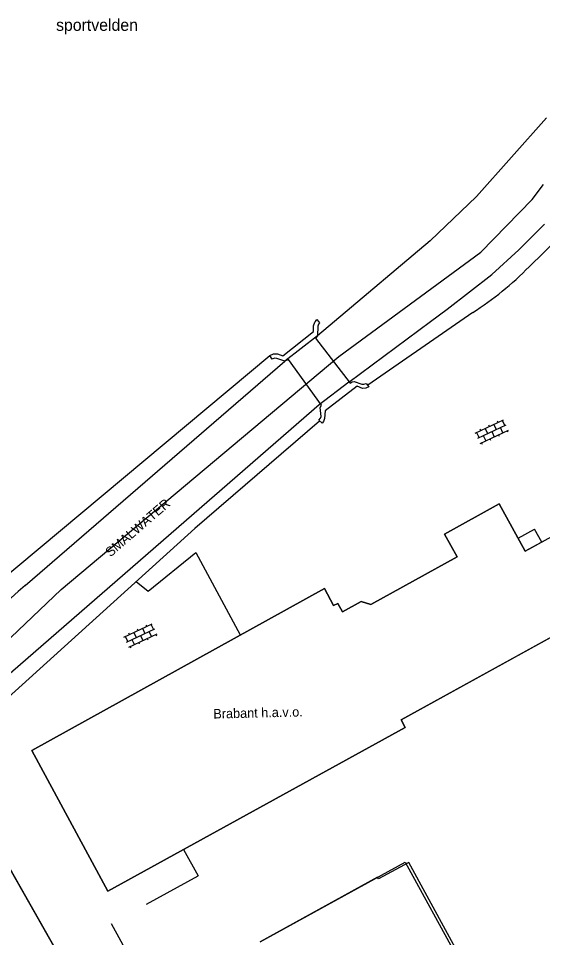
# Model space of a CAD drawing. Extents: x 148816 to 151297, y 399515 to 402500.
# Drawn here: x 150204.2 to 150259.5, y 400185 to 400282 of the extents above; entities that cross this region are included whole.
import ezdxf

# ---------------------------------------------------------------- set-up
doc = ezdxf.new("R2010")
doc.units = 0
for name, color, linetype in [('B01 Hoofdgebouw  [D] Norm', 7, 'Continuous'), ('B01 Hoofdgebouw  [T] Norm', 7, 'Continuous'), ('B01 hoofgebouw', 7, 'Continuous'), ('G01 perceelsgrens', 7, 'Continuous'), ('G02 sectiegrens', 7, 'Continuous'), ('S02 Open verharding  Norm', 7, 'Continuous'), ('T09 Insteek water  [T] Norm', 7, 'Continuous'), ('V00 Kant verharding algemeen  [T] Norm', 7, 'Continuous'), ('V06 Kant onverhard  [T] Gem', 7, 'Continuous'), ('Z19 Overige Tekst  [Tekst] Gem', 7, 'Continuous')]:
    doc.layers.add(name, color=color, linetype=linetype)

msp = doc.modelspace()

# ---------------------------------------------------------------- linework, layer by layer
at = {"layer": 'B01 Hoofdgebouw  [D] Norm'}
for p, q in [((150221.62, 400194.323), (150223.144, 400191.551)), ((150229.715, 400184.6), (150244.997, 400193)), ((150244.997, 400193), (150251.392, 400181.365)), ((150217.707, 400188.562), (150223.144, 400191.551))]:
    msp.add_line(p, q, dxfattribs=at)
at = {"layer": 'B01 Hoofdgebouw  [T] Norm'}
for p, q in [((150254.94, 400230.76), (150249.16, 400227.57)), ((150257.69, 400225.77), (150254.94, 400230.76)), ((150264.01, 400229.25), (150257.69, 400225.77)), ((150249.16, 400227.57), (150250.49, 400225.17)), ((150250.49, 400225.17), (150241.39, 400220.16)), ((150236.49, 400221.86), (150205.6, 400204.77)), ((150237.45, 400220.04), (150236.49, 400221.86)), ((150244.58, 400207.99), (150268.47, 400221.16)), ((150237.9, 400220.27), (150237.45, 400220.04)), ((150238.38, 400219.39), (150237.9, 400220.27)), ((150240.35, 400220.48), (150238.38, 400219.39)), ((150241.39, 400220.16), (150240.35, 400220.48)), ((150213.63, 400189.93), (150245.02, 400207.19)), ((150245.02, 400207.19), (150244.58, 400207.99)), ((150205.6, 400204.77), (150213.63, 400189.93))]:
    msp.add_line(p, q, dxfattribs=at)
at = {"layer": 'B01 hoofgebouw'}
for points in [[(150213.63, 400189.93), (150205.6, 400204.77), (150236.49, 400221.86), (150237.45, 400220.04), (150237.9, 400220.27), (150238.38, 400219.39), (150240.35, 400220.48), (150241.39, 400220.16), (150250.49, 400225.17), (150249.16, 400227.57), (150254.94, 400230.76), (150257.69, 400225.77), (150264.01, 400229.25), (150268.47, 400221.16), (150244.58, 400207.99), (150245.02, 400207.19), (150213.63, 400189.93)], [(150251.636, 400181.537), (150245.398, 400192.967), (150242.196, 400191.219), (150242.089, 400191.417), (150229.716, 400184.601)]]:
    msp.add_lwpolyline(points, dxfattribs=at)
at = {"layer": 'G01 perceelsgrens'}
msp.add_lwpolyline([(150194.316, 400208.055), (150208.202, 400183.639), (150234.853, 400136.45), (150246.293, 400116.321)], dxfattribs=at)
at = {"layer": 'G02 sectiegrens'}
msp.add_lwpolyline([(150194.316, 400208.055), (150208.71, 400221.75), (150238.01, 400246.3), (150252.98, 400257.3), (150258.42, 400262.88), (150259.605, 400264.461)], dxfattribs=at)
at = {"layer": 'S02 Open verharding  Norm'}
for p, q in [((150252.411, 400238.233), (150255.396, 400239.638)), ((150254.356, 400239.149), (150254.611, 400238.606)), ((150254.808, 400239.362), (150254.744, 400239.497)), ((150255.261, 400239.575), (150255.516, 400239.032)), ((150252.546, 400238.297), (150252.802, 400237.754)), ((150252.666, 400237.69), (150255.652, 400239.096)), ((150252.922, 400237.148), (150255.907, 400238.553)), ((150252.999, 400238.51), (150252.935, 400238.646)), ((150253.451, 400238.723), (150253.707, 400238.18)), ((150253.904, 400238.936), (150253.84, 400239.072)), ((150254.159, 400238.393), (150254.414, 400237.85)), ((150255.319, 400238.276), (150255.064, 400238.819)), ((150255.772, 400238.489), (150255.836, 400238.353)), ((150253.057, 400237.211), (150253.121, 400237.076)), ((150253.254, 400237.967), (150253.51, 400237.424)), ((150253.962, 400237.637), (150254.026, 400237.501)), ((150254.867, 400238.063), (150254.931, 400237.927)), ((150215.33, 400216.731), (150218.315, 400218.136)), ((150217.727, 400217.86), (150217.663, 400217.995)), ((150218.18, 400218.073), (150218.435, 400217.53)), ((150215.585, 400216.188), (150218.571, 400217.594)), ((150215.841, 400215.646), (150218.826, 400217.051)), ((150215.918, 400217.008), (150215.854, 400217.144)), ((150216.37, 400217.221), (150216.626, 400216.678)), ((150216.823, 400217.434), (150216.759, 400217.57)), ((150217.078, 400216.891), (150217.333, 400216.348)), ((150217.275, 400217.647), (150217.53, 400217.104)), ((150218.238, 400216.774), (150217.983, 400217.317)), ((150218.691, 400216.987), (150218.755, 400216.851)), ((150215.465, 400216.795), (150215.721, 400216.252)), ((150216.173, 400216.465), (150216.429, 400215.922)), ((150216.881, 400216.135), (150216.945, 400215.999)), ((150217.786, 400216.561), (150217.85, 400216.425)), ((150215.976, 400215.709), (150216.04, 400215.574))]:
    msp.add_line(p, q, dxfattribs=at)
at = {"layer": 'T09 Insteek water  [T] Norm'}
for p, q in [((150259.91, 400271.48), (150252.54, 400263.18)), ((150252.54, 400263.18), (150247.64, 400258.5)), ((150256.99, 400257.56), (150259.7, 400260.27)), ((150261.19, 400258.8), (150258.1, 400255.78)), ((150247.64, 400258.5), (150237.54, 400250)), ((150254.17, 400254.97), (150256.99, 400257.56)), ((150249.43, 400251.29), (150254.17, 400254.97)), ((150247.695, 400250), (150249.43, 400251.29)), ((150252.14, 400250.95), (150250.77, 400250)), ((150237.54, 400250), (150235.77, 400248.51)), ((150239.08, 400243.59), (150247.695, 400250)), ((150250.77, 400250), (150241.07, 400243.28)), ((150201.19, 400221.75), (150230.71, 400246.42)), ((150204.89, 400222.17), (150232.3, 400245.81)), ((150235.93, 400241.22), (150200.91, 400210.81)), ((150235.95, 400239.51), (150222.8, 400228.19)), ((150222.8, 400228.19), (150193.34, 400201.53))]:
    msp.add_line(p, q, dxfattribs=at)
for centre, radius, start, end in [((150233.334, 400280.248), 34.814, 302.69587, 315.34692), ((150369.439, 400038.59), 246.532, 131.87091, 139.16281)]:
    msp.add_arc(centre, radius, start, end, dxfattribs=at)
at = {"layer": 'V00 Kant verharding algemeen  [T] Norm'}
for p, q in [((150235.33, 400249.55), (150235.48, 400249.94)), ((150235.48, 400249.94), (150235.531, 400250)), ((150235.531, 400250), (150235.7, 400250.2)), ((150235.7, 400250.2), (150235.865, 400250)), ((150235.96, 400249.88), (150235.85, 400249.73)), ((150235.865, 400250), (150235.96, 400249.88)), ((150232.1, 400246.39), (150235.35, 400248.95)), ((150235.35, 400248.95), (150235.33, 400249.55)), ((150235.78, 400249.51), (150235.77, 400248.51)), ((150235.85, 400249.73), (150235.78, 400249.51)), ((150235.77, 400248.51), (150235.55, 400248.24)), ((150235.55, 400248.24), (150239.2, 400243.51)), ((150230.71, 400246.42), (150231.12, 400246.6)), ((150230.98, 400246.05), (150230.71, 400246.42)), ((150231.22, 400246.15), (150230.98, 400246.05)), ((150231.12, 400246.6), (150231.53, 400246.59)), ((150231.45, 400246.11), (150231.22, 400246.15)), ((150232.3, 400245.81), (150231.45, 400246.11)), ((150231.53, 400246.59), (150232.1, 400246.39)), ((150232.68, 400246), (150232.3, 400245.83)), ((150236.18, 400241.18), (150232.68, 400246)), ((150239.93, 400243.17), (150236.55, 400240.57)), ((150239.2, 400243.51), (150239.41, 400243.66)), ((150239.41, 400243.66), (150239.61, 400243.67)), ((150239.61, 400243.67), (150240.45, 400243.4)), ((150240.51, 400242.93), (150239.93, 400243.17)), ((150240.45, 400243.4), (150240.66, 400243.38)), ((150240.66, 400243.38), (150240.89, 400243.48)), ((150241.16, 400243.12), (150240.87, 400242.97)), ((150240.89, 400243.48), (150241.16, 400243.12)), ((150240.87, 400242.97), (150240.51, 400242.93)), ((150236.05, 400240.95), (150236.18, 400241.18)), ((150236.14, 400239.99), (150236.05, 400240.95)), ((150236.55, 400240.57), (150236.5, 400239.77)), ((150235.91, 400239.59), (150236.06, 400239.82)), ((150236.24, 400239.28), (150235.91, 400239.59)), ((150236.06, 400239.82), (150236.14, 400239.99)), ((150236.38, 400239.47), (150236.24, 400239.28)), ((150236.5, 400239.77), (150236.38, 400239.47)), ((150256.935, 400227.14), (150258.674, 400228.099)), ((150259.429, 400226.728), (150258.674, 400228.099)), ((150217.878, 400221.579), (150222.918, 400225.629)), ((150222.918, 400225.629), (150227.608, 400216.946)), ((150216.607, 400222.586), (150217.878, 400221.579)), ((150196.4, 400204.299), (150246.588, 400116.46)), ((150213.967, 400186.523), (150251.079, 400119.345))]:
    msp.add_line(p, q, dxfattribs=at)
at = {"layer": 'V06 Kant onverhard  [T] Gem'}
for p, q in [((150235.77, 400248.51), (150232.3, 400245.81)), ((150239.08, 400243.59), (150235.93, 400241.22))]:
    msp.add_line(p, q, dxfattribs=at)

# ---------------------------------------------------------------- texts
at = {"layer": 'Z19 Overige Tekst  [Tekst] Gem'}
msp.add_text('sportvelden', height=1.25, dxfattribs=at).set_placement((150208.161, 400280.656))
for s, rotation, p in [('SMALWATER', 40.83341, (150213.9, 400225.115)), ('Brabant h.a.v.o.', 1.36678, (150224.773, 400208.13))]:
    msp.add_text(s, height=1, rotation=rotation, dxfattribs=at).set_placement(p)

doc.saveas('drawing.dxf')
